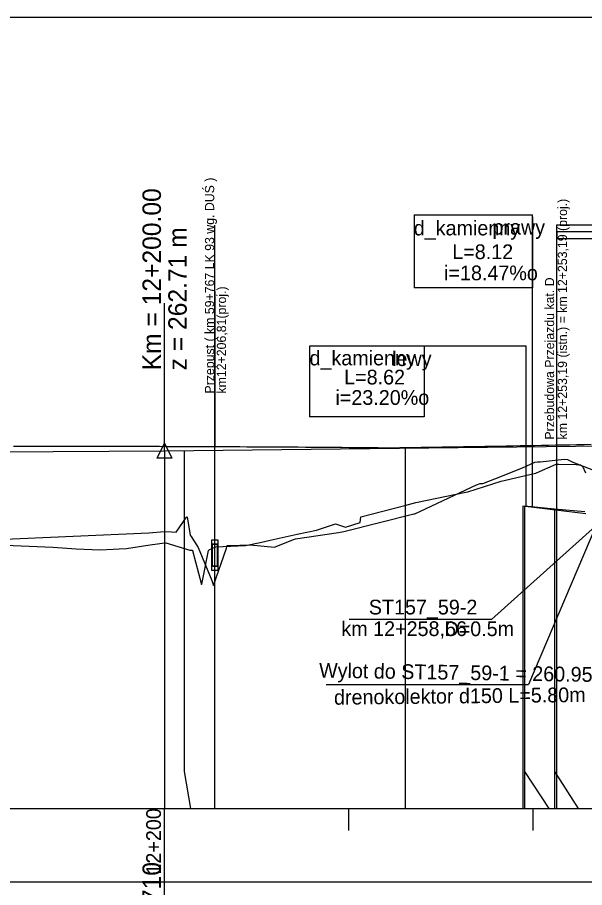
# Model space of a CAD drawing. Extents: x 6445630 to 6518227, y 5499240 to 5511716.
# Drawn here: x 6454211.2 to 6454288.2, y 5508230.5 to 5508348.6 of the extents above; entities that cross this region are included whole.
import ezdxf

# ---------------------------------------------------------------- set-up
doc = ezdxf.new("R2010")
doc.units = 0
for name, color, linetype in [('TOR_PROF-drenaze', 7, 'Continuous'), ('TOR_PROF-drenokolektory', 7, 'Continuous'), ('TOR_PROF-obiekty+opisy', 7, 'Continuous'), ('TOR_PROF-opisy glowne', 7, 'Continuous'), ('TOR_PROF-opisy pomocnicze', 7, 'Continuous'), ('TOR_PROF-tabelka-pochylenia proj T1', 7, 'Continuous'), ('TOR_PROF-tabelka-rzedne proj T1', 7, 'Continuous'), ('TOR_PROF-tor istniejacy T2', 7, 'Continuous'), ('TOR_PROF-tor projektowany', 7, 'Continuous'), ('TOR_PROF-uklad odniesienia', 7, 'Continuous'), ('TOR_RAMKI-dodatkowe3', 7, 'Continuous'), ('TOR_RAMKI-MASKA WYCIECIA', 7, 'Continuous')]:
    doc.layers.add(name, color=color, linetype=linetype)

msp = doc.modelspace()

# ---------------------------------------------------------------- linework, layer by layer
at = {"layer": 'TOR_PROF-drenaze'}
for points in [[(6454288.35, 5508281.29), (6454279.81, 5508282.29)], [(6454288.19, 5508281.54), (6454284.1, 5508281.91), (6454280.01, 5508282.29)]]:
    msp.add_lwpolyline(points, dxfattribs=at)
at = {"layer": 'TOR_PROF-drenokolektory'}
for points in [[(6454279.81, 5508282.29), (6454279.81, 5508246.29), (6454279.81, 5508241.29), (6454279.81, 5508241.29)], [(6454279.81, 5508282.29), (6454279.81, 5508246.29), (6454279.81, 5508241.29), (6454279.81, 5508241.29)], [(6454279.81, 5508282.29), (6454279.81, 5508246.29), (6454279.81, 5508241.29), (6454279.81, 5508241.29)], [(6454280.01, 5508282.29), (6454280.01, 5508246.29), (6454280.01, 5508241.29), (6454280.01, 5508241.29)], [(6454280.01, 5508282.29), (6454280.01, 5508246.29), (6454283.31, 5508241.29), (6454283.31, 5508241.29)], [(6454280.01, 5508282.29), (6454280.01, 5508246.29), (6454283.31, 5508241.29), (6454283.31, 5508241.29)], [(6454284.1, 5508281.91), (6454284.1, 5508246.29), (6454284.1, 5508241.29), (6454284.1, 5508241.29)], [(6454284.1, 5508281.91), (6454284.1, 5508246.29), (6454287.31, 5508241.29), (6454287.31, 5508241.29)], [(6454284.1, 5508281.91), (6454284.1, 5508246.29), (6454287.31, 5508241.29), (6454287.31, 5508241.29)]]:
    msp.add_lwpolyline(points, dxfattribs=at)
at = {"layer": 'TOR_PROF-obiekty+opisy'}
for p, q in [((6454265.04, 5508321.86), (6454281.1, 5508321.86)), ((6454265.04, 5508321.86), (6454265.04, 5508311.96)), ((6454281.1, 5508282.19), (6454281.1, 5508321.86)), ((6454238.02, 5508241.23), (6454238.02, 5508320.44)), ((6454284.4, 5508241.29), (6454284.4, 5508320.5)), ((6454238.02, 5508311.44), (6454238.02, 5508290.46)), ((6454281.1, 5508311.96), (6454265.04, 5508311.96)), ((6454280.22, 5508304.04), (6454250.84, 5508304.04)), ((6454250.84, 5508304.04), (6454250.84, 5508294.43)), ((6454266.43, 5508304.04), (6454266.43, 5508294.43)), ((6454280.22, 5508282.24), (6454280.22, 5508304.04)), ((6454266.43, 5508294.43), (6454250.84, 5508294.43)), ((6454289.65, 5508279.61), (6454275.54, 5508266.95)), ((6454289.71, 5508279.58), (6454280.55, 5508258.09)), ((6454275.54, 5508266.95), (6454256.23, 5508266.95)), ((6454253.11, 5508258.09), (6454280.55, 5508258.09))]:
    msp.add_line(p, q, dxfattribs=at)
for points in [[(6454290.65, 5508320.5), (6454289.72, 5508319.56), (6454284.4, 5508319.56), (6454284.4, 5508320.5), (6454290.65, 5508320.5)], [(6454290.65, 5508318.63), (6454289.72, 5508319.56), (6454284.4, 5508319.56), (6454284.4, 5508318.63), (6454290.65, 5508318.63)], [(6454238.48, 5508273.61), (6454238.48, 5508277.69), (6454237.56, 5508277.69), (6454237.56, 5508273.61), (6454238.48, 5508273.61)], [(6454238.4, 5508274.15), (6454237.65, 5508274.15), (6454237.65, 5508277.15), (6454238.4, 5508277.15), (6454238.4, 5508274.15)]]:
    msp.add_lwpolyline(points, dxfattribs=at)
for points in [[(6454238.48, 5508277.69), (6454237.56, 5508277.69), (6454237.56, 5508273.61), (6454238.48, 5508273.61)], [(6454238.4, 5508277.15), (6454237.65, 5508277.15), (6454237.65, 5508274.15), (6454238.4, 5508274.15)]]:
    msp.add_lwpolyline(points, close=True, dxfattribs=at)
at = {"layer": 'TOR_PROF-opisy pomocnicze'}
msp.add_line((6454231.21, 5508289.84), (6454231.21, 5508309.84), dxfattribs=at)
msp.add_line((6454231.21, 5508289.84), (6454231.21, 5508309.84), dxfattribs=at)
msp.add_lwpolyline([(6454231.21, 5508290.84), (6454232.21, 5508288.84), (6454230.21, 5508288.84)], close=True, dxfattribs=at)
msp.add_lwpolyline([(6454231.21, 5508290.84), (6454232.21, 5508288.84), (6454230.21, 5508288.84)], close=True, dxfattribs=at)
at = {"layer": 'TOR_PROF-tabelka-pochylenia proj T1'}
msp.add_lwpolyline([(6452331.21, 5508221.29), (6454631.21, 5508221.29), (6454631.21, 5508231.29), (6452331.21, 5508231.29)], close=True, dxfattribs=at)
msp.add_lwpolyline([(6454231.21, 5508221.29), (6454231.21, 5508231.29)], dxfattribs=at)
at = {"layer": 'TOR_PROF-tabelka-rzedne proj T1'}
msp.add_line((6454281.1, 5508321.57), (6454281.1, 5508311.96), dxfattribs=at)
at = {"layer": 'TOR_PROF-tor istniejacy T2'}
msp.add_lwpolyline([(6454289.05, 5508290.66), (6454288.09, 5508290.64), (6454287.13, 5508290.63), (6454286.16, 5508290.61), (6454285.2, 5508290.59), (6454284.24, 5508290.57), (6454283.28, 5508290.55), (6454282.32, 5508290.54), (6454281.36, 5508290.52), (6454280.4, 5508290.5), (6454279.44, 5508290.48), (6454278.47, 5508290.47), (6454277.51, 5508290.45), (6454276.55, 5508290.43), (6454275.59, 5508290.42), (6454274.63, 5508290.4), (6454273.67, 5508290.38), (6454272.71, 5508290.37), (6454271.75, 5508290.35), (6454270.79, 5508290.33), (6454269.83, 5508290.32), (6454268.87, 5508290.3), (6454267.91, 5508290.28), (6454266.95, 5508290.27), (6454265.99, 5508290.25), (6454265.03, 5508290.24), (6454264.07, 5508290.22), (6454263.12, 5508290.21), (6454262.16, 5508290.19), (6454261.17, 5508290.2), (6454260.18, 5508290.21), (6454259.19, 5508290.22), (6454258.21, 5508290.23), (6454257.22, 5508290.24), (6454256.23, 5508290.24), (6454255.24, 5508290.25), (6454254.25, 5508290.26), (6454253.26, 5508290.27), (6454252.28, 5508290.28), (6454251.29, 5508290.28), (6454250.3, 5508290.29), (6454249.31, 5508290.3), (6454248.32, 5508290.31), (6454247.33, 5508290.31), (6454246.34, 5508290.32), (6454245.35, 5508290.32), (6454244.36, 5508290.33), (6454243.37, 5508290.34), (6454242.38, 5508290.34), (6454241.39, 5508290.35), (6454240.4, 5508290.35), (6454239.41, 5508290.35), (6454238.42, 5508290.36), (6454237.43, 5508290.36), (6454236.45, 5508290.37), (6454235.46, 5508290.37), (6454234.47, 5508290.37), (6454233.48, 5508290.38), (6454232.49, 5508290.38), (6454231.5, 5508290.38), (6454230.51, 5508290.39), (6454229.52, 5508290.39), (6454228.53, 5508290.39), (6454227.54, 5508290.39), (6454226.55, 5508290.39), (6454225.56, 5508290.39), (6454224.57, 5508290.4), (6454223.58, 5508290.4), (6454222.59, 5508290.4), (6454221.6, 5508290.4), (6454220.61, 5508290.4), (6454219.62, 5508290.4), (6454218.63, 5508290.4), (6454217.64, 5508290.4), (6454216.65, 5508290.4), (6454215.66, 5508290.39), (6454214.67, 5508290.39), (6454213.68, 5508290.39), (6454212.69, 5508290.39), (6454211.7, 5508290.39), (6454210.71, 5508290.39)], dxfattribs=at)
at = {"layer": 'TOR_PROF-tor projektowany'}
for p, q in [((6454231.21, 5508289.84), (6454451.21, 5508292.26)), ((6454231.21, 5508289.84), (6454409.84, 5508291.81)), ((6454031.21, 5508288.61), (6454231.21, 5508289.84)), ((6454031.21, 5508288.61), (6454231.21, 5508289.84))]:
    msp.add_line(p, q, dxfattribs=at)
for points in [[(6454233.84, 5508289.87), (6454233.84, 5508246.29), (6454234.71, 5508241.29), (6454234.71, 5508241.29)], [(6454233.84, 5508289.87), (6454233.84, 5508246.29), (6454234.71, 5508241.29), (6454234.71, 5508241.29)], [(6454233.84, 5508289.87), (6454233.84, 5508246.29), (6454234.71, 5508241.29), (6454234.71, 5508241.29)], [(6454233.84, 5508289.87), (6454233.84, 5508246.29), (6454234.71, 5508241.29), (6454234.71, 5508241.29)], [(6454233.84, 5508289.87), (6454233.84, 5508246.29), (6454234.71, 5508241.29), (6454234.71, 5508241.29)], [(6454263.84, 5508290.2), (6454263.84, 5508246.29), (6454263.84, 5508241.29), (6454263.84, 5508241.29)], [(6454263.84, 5508290.2), (6454263.84, 5508246.29), (6454263.84, 5508241.29), (6454263.84, 5508241.29)], [(6454263.84, 5508290.2), (6454263.84, 5508246.29), (6454263.84, 5508241.29), (6454263.84, 5508241.29)], [(6454263.84, 5508290.2), (6454263.84, 5508246.29), (6454263.84, 5508241.29), (6454263.84, 5508241.29)], [(6454263.84, 5508290.2), (6454263.84, 5508246.29), (6454263.84, 5508241.29), (6454263.84, 5508241.29)], [(6454231.21, 5508289.84), (6454231.21, 5508246.29), (6454231.21, 5508241.29), (6454231.21, 5508241.29)], [(6454231.21, 5508289.84), (6454231.21, 5508246.29), (6454231.21, 5508241.29), (6454231.21, 5508241.29)], [(6454231.21, 5508289.84), (6454231.21, 5508246.29), (6454231.21, 5508241.29), (6454231.21, 5508241.29)], [(6454231.21, 5508289.84), (6454231.21, 5508246.29), (6454231.21, 5508241.29), (6454231.21, 5508241.29)], [(6454231.21, 5508289.84), (6454231.21, 5508246.29), (6454231.21, 5508241.29), (6454231.21, 5508241.29)], [(6454231.21, 5508289.84), (6454231.21, 5508246.29), (6454231.21, 5508241.29), (6454231.21, 5508241.29)], [(6454231.21, 5508289.84), (6454231.21, 5508246.29), (6454231.21, 5508241.29), (6454231.21, 5508241.29)], [(6454231.21, 5508289.84), (6454231.21, 5508246.29), (6454231.21, 5508241.29), (6454231.21, 5508241.29)]]:
    msp.add_lwpolyline(points, dxfattribs=at)
at = {"layer": 'TOR_PROF-uklad odniesienia'}
for p, q in [((6452331.21, 5508241.29), (6454631.21, 5508241.29)), ((6454231.21, 5508231.29), (6454231.21, 5508241.29)), ((6454231.21, 5508231.29), (6454231.21, 5508241.29)), ((6454256.21, 5508238.29), (6454256.21, 5508241.29)), ((6454256.21, 5508238.29), (6454256.21, 5508241.29)), ((6454281.21, 5508238.29), (6454281.21, 5508241.29)), ((6454281.21, 5508238.29), (6454281.21, 5508241.29))]:
    msp.add_line(p, q, dxfattribs=at)
at = {"layer": 'TOR_RAMKI-dodatkowe3'}
for p, q in [((6454282.16, 5508288.31), (6454285.4, 5508288.7)), ((6454285.4, 5508288.7), (6454285.86, 5508288.63)), ((6454276, 5508286), (6454279.76, 5508287.51)), ((6454279.76, 5508287.51), (6454281.41, 5508288.27)), ((6454281.41, 5508288.27), (6454281.79, 5508288.32)), ((6454281.66, 5508286.84), (6454284.29, 5508287.99)), ((6454281.79, 5508288.32), (6454282.16, 5508288.31)), ((6454284.29, 5508287.99), (6454284.65, 5508288.01)), ((6454284.65, 5508288.01), (6454287.01, 5508287.95)), ((6454285.86, 5508288.63), (6454286.57, 5508288.3)), ((6454286.57, 5508288.3), (6454289.97, 5508286.97)), ((6454287.01, 5508287.95), (6454287.37, 5508287.93)), ((6454287.37, 5508287.93), (6454287.59, 5508287.9)), ((6454287.59, 5508287.9), (6454287.86, 5508287.76)), ((6454287.86, 5508287.76), (6454288.28, 5508286.82)), ((6454278.2, 5508286.02), (6454281.52, 5508286.8)), ((6454281.52, 5508286.8), (6454281.57, 5508286.8)), ((6454281.57, 5508286.8), (6454281.66, 5508286.84)), ((6454265.14, 5508281.29), (6454273.52, 5508285.21)), ((6454272.34, 5508284.26), (6454276.86, 5508285.69)), ((6454273.52, 5508285.21), (6454274, 5508285.4)), ((6454274, 5508285.4), (6454274.36, 5508285.37)), ((6454274.36, 5508285.37), (6454276, 5508286)), ((6454276.86, 5508285.69), (6454278.02, 5508285.96)), ((6454278.02, 5508285.96), (6454278.2, 5508286.02)), ((6454265.3, 5508282.83), (6454272.07, 5508284.2)), ((6454272.07, 5508284.2), (6454272.34, 5508284.26)), ((6454263.77, 5508282.42), (6454265.3, 5508282.83)), ((6454257.8, 5508280.86), (6454263.77, 5508282.42)), ((6454232.77, 5508278.76), (6454234.19, 5508280.81)), ((6454234.19, 5508280.81), (6454234.29, 5508280.84)), ((6454234.29, 5508280.84), (6454234.69, 5508278.39)), ((6454255.52, 5508278.88), (6454264.99, 5508281.27)), ((6454257.73, 5508280.09), (6454257.8, 5508280.86)), ((6454264.99, 5508281.27), (6454265.14, 5508281.29)), ((6454251.82, 5508279.05), (6454254.39, 5508279.91)), ((6454254.39, 5508279.91), (6454255.72, 5508279.46)), ((6454255.72, 5508279.46), (6454257.73, 5508280.09)), ((6454200.54, 5508277.43), (6454229.05, 5508278.7)), ((6454229.05, 5508278.7), (6454231.18, 5508278.85)), ((6454231.18, 5508278.85), (6454232.16, 5508278.83)), ((6454232.16, 5508278.83), (6454232.77, 5508278.76)), ((6454234.69, 5508278.39), (6454234.81, 5508278.2)), ((6454234.81, 5508278.2), (6454235.75, 5508276.69)), ((6454245.52, 5508277.7), (6454248.76, 5508278.41)), ((6454248.76, 5508278.41), (6454249.17, 5508278.5)), ((6454248.96, 5508277.88), (6454254.78, 5508278.73)), ((6454249.17, 5508278.5), (6454251.82, 5508279.05)), ((6454254.78, 5508278.73), (6454255.52, 5508278.88)), ((6454201.16, 5508277.38), (6454216.03, 5508276.73)), ((6454226.06, 5508276.56), (6454228.92, 5508277.03)), ((6454228.92, 5508277.03), (6454230.9, 5508277.28)), ((6454230.9, 5508277.28), (6454231.38, 5508277.35)), ((6454231.38, 5508277.35), (6454234.61, 5508276.34)), ((6454238.14, 5508276.78), (6454242.2, 5508276.96)), ((6454239.6, 5508276.59), (6454239.67, 5508276.95)), ((6454239.67, 5508276.95), (6454240.02, 5508276.97)), ((6454240.02, 5508276.97), (6454242.8, 5508277.04)), ((6454242.2, 5508276.96), (6454244.16, 5508277.37)), ((6454242.8, 5508277.04), (6454246.09, 5508276.76)), ((6454244.16, 5508277.37), (6454245.52, 5508277.7)), ((6454246.09, 5508276.76), (6454248.69, 5508277.78)), ((6454248.69, 5508277.78), (6454248.96, 5508277.88)), ((6454216.03, 5508276.73), (6454219.21, 5508276.53)), ((6454219.21, 5508276.53), (6454222.47, 5508276.37)), ((6454222.47, 5508276.37), (6454224.23, 5508276.49)), ((6454224.23, 5508276.49), (6454225.03, 5508276.53)), ((6454225.03, 5508276.53), (6454226.06, 5508276.56)), ((6454234.61, 5508276.34), (6454234.98, 5508276.33)), ((6454234.98, 5508276.33), (6454235.01, 5508276.3)), ((6454235.01, 5508276.3), (6454236.22, 5508271.69)), ((6454235.75, 5508276.69), (6454237.61, 5508272.24)), ((6454236.31, 5508271.97), (6454237.14, 5508276.3)), ((6454237.14, 5508276.3), (6454237.23, 5508276.39)), ((6454237.23, 5508276.39), (6454238.14, 5508276.78)), ((6454237.83, 5508271.54), (6454239.6, 5508276.59)), ((6454237.61, 5508272.24), (6454237.83, 5508271.54)), ((6454236.22, 5508271.69), (6454236.31, 5508271.97))]:
    msp.add_line(p, q, dxfattribs=at)
at = {"layer": 'TOR_RAMKI-MASKA WYCIECIA'}
msp.add_lwpolyline([(6452261.34, 5508061.65), (6454661.34, 5508061.65), (6454661.34, 5508348.65), (6452261.34, 5508348.65)], close=True, dxfattribs=at)

# ---------------------------------------------------------------- texts
at = {"layer": 'TOR_PROF-drenaze'}
for s, p in [('d_kamienny', (6454265, 5508319.06)), ('prawy', (6454275.67, 5508319.18)), ('L=8.12', (6454270.22, 5508315.84)), ('i=18.47%o', (6454269.11, 5508312.97)), ('d_kamienny', (6454250.86, 5508301.42)), ('lewy', (6454262.06, 5508301.33)), ('L=8.62', (6454255.56, 5508298.83)), ('i=23.20%o', (6454254.38, 5508296.06))]:
    msp.add_text(s, height=2, dxfattribs=at).set_placement(p)
at = {"layer": 'TOR_PROF-obiekty+opisy'}
for s, p in [(' Przepust ( km 59+767 LK 93 wg. DUŚ ) ', (6454237.93, 5508297.13)), ('km 12+253,19 (istn.) = km 12+253,19 (proj.)', (6454285.78, 5508291.37)), ('Przebudowa Przejazdu kat. D ', (6454284.03, 5508291.34)), (' km12+206,81(proj.) ', (6454239.54, 5508297.13))]:
    msp.add_text(s, height=1.25, rotation=90, dxfattribs=at).set_placement(p)
at = {"layer": 'TOR_PROF-opisy glowne'}
for s, p in [('ST157_59-2', (6454258.9, 5508267.61)), ('km 12+258,66', (6454255.18, 5508264.68)), ('D=0.5m', (6454269.16, 5508264.67))]:
    msp.add_text(s, height=2, dxfattribs=at).set_placement(p)
at = {"layer": 'TOR_PROF-opisy pomocnicze'}
for s, height, rotation, p in [('Km = 12+200.00', 2.5, 90, (6454230.71, 5508300.74)), ('Km = 12+200.00', 2.5, 90, (6454230.71, 5508300.74)), ('z = 262.71 m', 2.5, 90, (6454234.21, 5508300.74)), ('z = 262.71 m', 2.5, 90, (6454234.21, 5508300.74)), ('Wylot do ST157_59-1 = 260.95', 2, 359.1003, (6454252.14, 5508259.04)), ('drenokolektor d150 L=5.80m', 2, 0.621, (6454254.19, 5508255.36))]:
    msp.add_text(s, height=height, rotation=rotation, dxfattribs=at).set_placement(p)
at = {"layer": 'TOR_PROF-tabelka-pochylenia proj T1'}
msp.add_text('262.710', height=2.5, rotation=90, dxfattribs=at).set_placement((6454230.71, 5508221.93))
at = {"layer": 'TOR_PROF-uklad odniesienia'}
msp.add_text('12+200', height=2, rotation=90, dxfattribs=at).set_placement((6454230.71, 5508232.31))
msp.add_text('12+200', height=2, rotation=90, dxfattribs=at).set_placement((6454230.71, 5508232.31))

doc.saveas('drawing.dxf')
